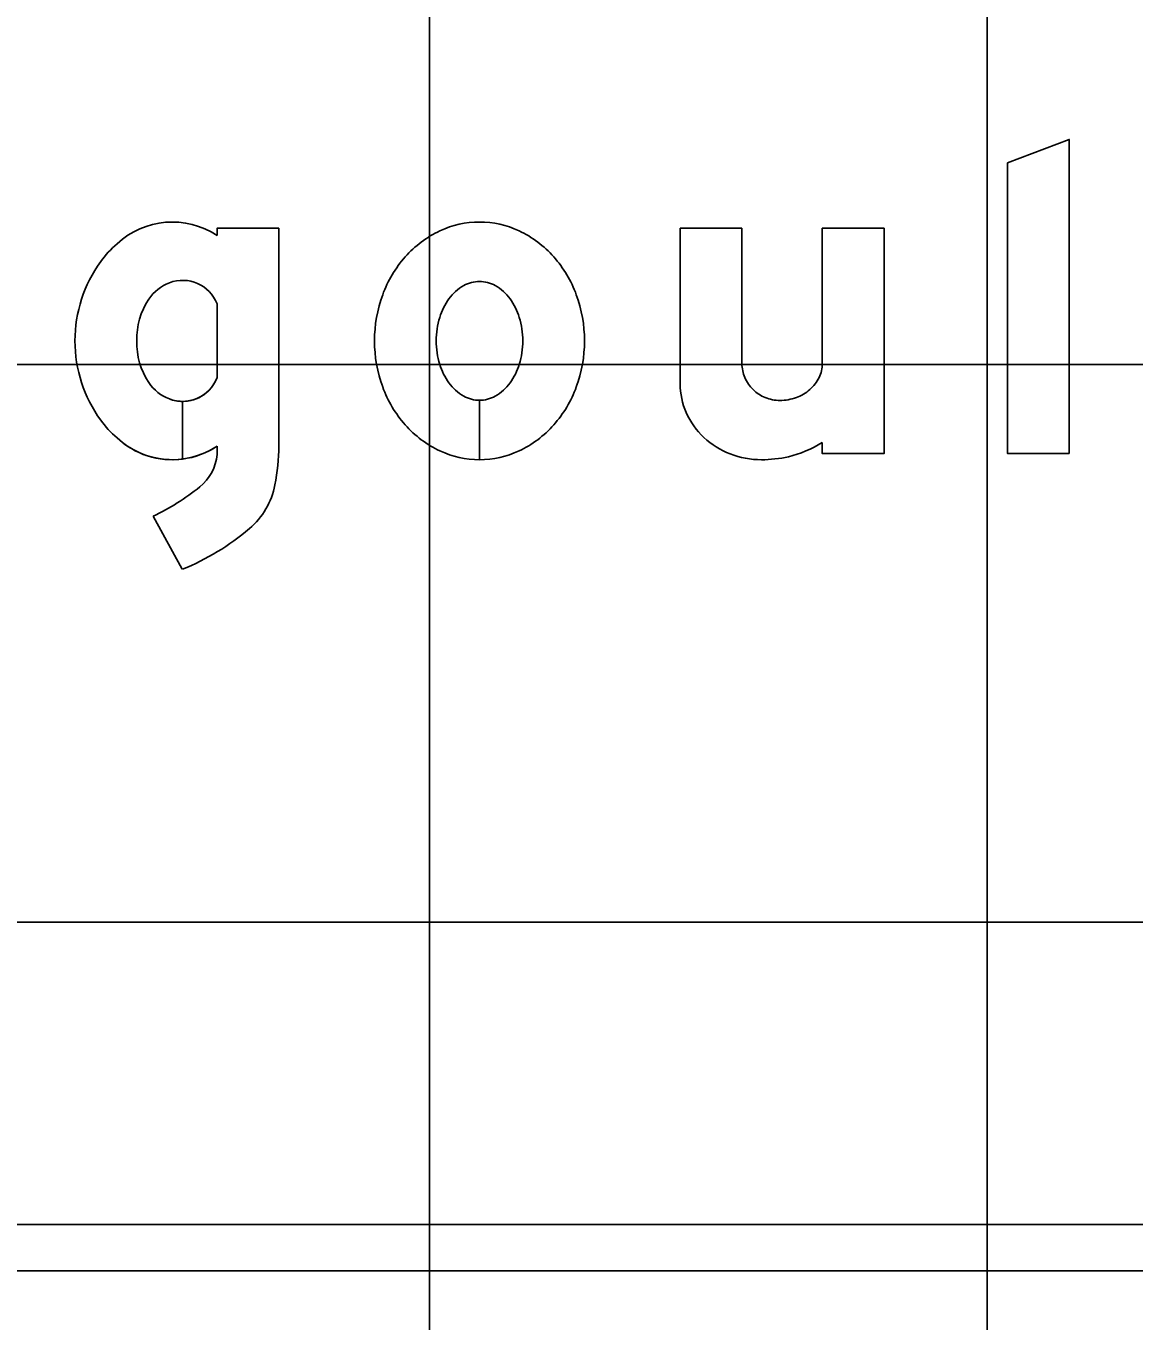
# Model space of a CAD drawing. Extents: x 2193008 to 2198143, y 1236112 to 1237864.
# Drawn here: x 2196329.26 to 2196333.233, y 1237193.675 to 1237198.321 of the extents above; entities that cross this region are included whole.
import ezdxf

# ---------------------------------------------------------------- set-up
doc = ezdxf.new("R2010")
doc.units = 0
for name, color, linetype in [('GSBWFILL', 7, 'Continuous'), ('GSCOLORFILL', 7, 'Continuous'), ('GSOUTLINE', 7, 'Continuous'), ('M-ROADS', 7, 'Continuous')]:
    doc.layers.add(name, color=color, linetype=linetype)

msp = doc.modelspace()

# ---------------------------------------------------------------- linework, layer by layer
at = {"layer": 'GSBWFILL'}
for p, q in [((2196331.8272, 1237197.1095), (2196331.8272, 1237197.5951)), ((2196329.945, 1237197.3237), (2196329.945, 1237197.0583)), ((2196329.8213, 1237196.974), (2196329.8213, 1237196.7671)), ((2196329.8213, 1237196.767), (2196329.8213, 1237196.974)), ((2196330.8861, 1237196.7647), (2196330.8861, 1237196.9778)), ((2196330.8861, 1237196.9778), (2196330.8861, 1237196.7647)), ((2196329.945, 1237196.8132), (2196329.945, 1237196.7835)), ((2196329.7157, 1237196.562), (2196329.8205, 1237196.3716))]:
    msp.add_line(p, q, dxfattribs=at)
msp.add_lwpolyline([(2196333.0009, 1237196.7868), (2196333.0009, 1237197.9134), (2196332.7795, 1237197.8294), (2196332.7795, 1237196.7868)], close=True, dxfattribs=at)
for points in [[(2196330.1664, 1237196.8143), (2196330.1664, 1237197.5951), (2196329.945, 1237197.5951), (2196329.945, 1237197.5687)], [(2196331.8272, 1237197.5951), (2196331.6058, 1237197.5951), (2196331.6058, 1237197.0366)], [(2196332.1151, 1237196.8268), (2196332.1151, 1237196.7868), (2196332.3366, 1237196.7868), (2196332.3366, 1237197.5951), (2196332.1151, 1237197.5951), (2196332.1151, 1237197.1095)]]:
    msp.add_lwpolyline(points, dxfattribs=at)
for centre, radius, start, end in [((2196331.9556, 1237197.1095), 0.1284, 180, 203.0928), ((2196331.9998, 1237197.1095), 0.1153, 334.5283, 0), ((2196331.9593, 1237197.1111), 0.1324, 203.0928, 225.8298), ((2196331.9821, 1237197.1179), 0.1349, 311.0076, 334.5283), ((2196331.86, 1237197.0366), 0.2542, 180, 203.9317), ((2196331.9617, 1237197.1135), 0.1358, 225.8298, 248.0808), ((2196331.9706, 1237197.1311), 0.1524, 289.8074, 311.0076), ((2196331.9632, 1237197.1173), 0.1399, 248.0808, 270), ((2196331.9632, 1237197.1517), 0.1743, 270, 289.8074), ((2196331.878, 1237197.0446), 0.2739, 203.9317, 226.975), ((2196331.8896, 1237197.057), 0.2909, 226.975, 248.8636), ((2196331.9009, 1237197.1631), 0.3987, 283.4695, 302.4943), ((2196331.8971, 1237197.0764), 0.3117, 248.8636, 270), ((2196331.8971, 1237197.2076), 0.4429, 270, 282.6043)]:
    msp.add_arc(centre, radius, start, end, dxfattribs=at)
for centre, major_axis, start_param, end_param in [((2196329.7844, 1237197.3274), (0, 0.2899), 5.696193, 7.034788), ((2196330.8861, 1237197.2836), (0, 0.3337), 0, 0.438571), ((2196330.8861, 1237197.2836), (0, 0.3337), 5.844614, 6.283185), ((2196330.9071, 1237197.2387), (0, 0.3832), 0.438571, 0.847388), ((2196330.8651, 1237197.2387), (0, 0.3832), 5.435798, 5.844614), ((2196329.8137, 1237197.2719), (0, 0.3508), 0.704703, 0.952762), ((2196329.9199, 1237197.191), (0, 0.4843), 0.943678, 1.570796), ((2196330.9399, 1237197.2098), (0, 0.427), 0.847388, 1.220117), ((2196330.8323, 1237197.2098), (0, 0.427), 5.063069, 5.435798), ((2196329.8213, 1237197.2751), (0, 0.1329), 5.086447, 6.647393), ((2196329.8292, 1237197.2544), (0, 0.155), 0.364208, 0.979941), ((2196330.9131, 1237197.2423), (0, 0.169), 0.517724, 0.942), ((2196330.8861, 1237197.2898), (0, 0.1143), 0, 0.517724), ((2196330.8861, 1237197.2898), (0, 0.1143), 5.765461, 6.283185), ((2196330.859, 1237197.2423), (0, 0.169), 5.341185, 5.765461), ((2196329.9128, 1237197.1983), (0, 0.2557), 0.979941, 1.599528), ((2196330.9913, 1237197.191), (0, 0.4817), 1.220117, 1.570796), ((2196330.9558, 1237197.2113), (0, 0.2217), 0.942, 1.278197), ((2196330.8164, 1237197.2113), (0, 0.2217), 5.004989, 5.341185), ((2196330.7809, 1237197.191), (0, 0.4817), 4.712389, 5.063069), ((2196331.0232, 1237197.191), (0, 0.2921), 1.278197, 1.570796), ((2196330.749, 1237197.191), (0, 0.2921), 4.712389, 5.004989), ((2196329.9199, 1237197.191), (0, 0.4843), 1.570796, 2.197914), ((2196329.9128, 1237197.1836), (0, 0.2557), 1.542065, 2.161651), ((2196330.9913, 1237197.191), (0, 0.4817), 1.570796, 1.921476), ((2196331.0232, 1237197.191), (0, 0.2921), 1.570796, 1.863396), ((2196330.749, 1237197.191), (0, 0.2921), 4.419789, 4.712389), ((2196330.7809, 1237197.191), (0, 0.4817), 4.361709, 4.712389), ((2196330.9558, 1237197.1707), (0, 0.2217), 1.863396, 2.199593), ((2196330.8164, 1237197.1707), (0, 0.2217), 4.083593, 4.419789), ((2196329.8213, 1237197.1068), (0, 0.1329), 3.142009, 4.338331), ((2196329.8292, 1237197.1275), (0, 0.155), 2.161651, 2.777385), ((2196330.9399, 1237197.1722), (0, 0.427), 1.921476, 2.294205), ((2196330.9131, 1237197.1396), (0, 0.169), 2.199593, 2.623869), ((2196330.859, 1237197.1396), (0, 0.169), 3.659317, 4.083593), ((2196330.8323, 1237197.1722), (0, 0.427), 3.98898, 4.361709), ((2196329.8213, 1237197.1068), (0, 0.1329), 2.777385, 3.141593), ((2196330.8861, 1237197.0922), (0, 0.1143), 2.623869, 3.141593), ((2196330.8861, 1237197.0922), (0, 0.1143), 3.142077, 3.659317), ((2196329.8137, 1237197.1101), (0, 0.3508), 2.188831, 2.436889), ((2196330.9071, 1237197.1432), (0, 0.3832), 2.294205, 2.703022), ((2196330.8651, 1237197.1432), (0, 0.3832), 3.580164, 3.98898), ((2196329.7844, 1237197.0546), (0, 0.2899), 2.38999, 3.269164), ((2196329.7844, 1237197.0546), (0, 0.2899), 3.269357, 3.728585), ((2196329.7765, 1237196.7985), (0, 0.1691), 3.821067, 4.623797), ((2196329.4467, 1237196.8143), (0, 0.7197), 4.516397, 4.712389), ((2196330.8861, 1237197.0984), (0, 0.3337), 2.703022, 3.141593), ((2196330.8861, 1237197.0984), (0, 0.3337), 3.141759, 3.580164), ((2196329.3597, 1237197.3145), (0, 0.8325), 3.583493, 3.821067), ((2196329.8811, 1237196.728), (0, 0.2768), 3.848521, 4.516397), ((2196329.4923, 1237197.1832), (0, 0.8754), 3.525928, 3.848521)]:
    msp.add_ellipse(centre, major_axis=major_axis, ratio=0.999994, start_param=start_param, end_param=end_param, dxfattribs=at)
at = {"layer": 'GSCOLORFILL'}
for p, q in [((2196331.8272, 1237197.1095), (2196331.8272, 1237197.5951)), ((2196329.945, 1237197.3237), (2196329.945, 1237197.0583)), ((2196329.8213, 1237196.974), (2196329.8213, 1237196.7671)), ((2196329.8213, 1237196.767), (2196329.8213, 1237196.974)), ((2196330.8861, 1237196.7647), (2196330.8861, 1237196.9778)), ((2196330.8861, 1237196.9778), (2196330.8861, 1237196.7647)), ((2196329.945, 1237196.8132), (2196329.945, 1237196.7835)), ((2196329.7157, 1237196.562), (2196329.8205, 1237196.3716)), ((2196352.6905, 1237194.0215), (2196320.7242, 1237194.0215)), ((2196320.7242, 1237193.855), (2196352.6905, 1237193.855))]:
    msp.add_line(p, q, dxfattribs=at)
msp.add_lwpolyline([(2196333.0009, 1237196.7868), (2196333.0009, 1237197.9134), (2196332.7795, 1237197.8294), (2196332.7795, 1237196.7868)], close=True, dxfattribs=at)
for points in [[(2196330.1664, 1237196.8143), (2196330.1664, 1237197.5951), (2196329.945, 1237197.5951), (2196329.945, 1237197.5687)], [(2196331.8272, 1237197.5951), (2196331.6058, 1237197.5951), (2196331.6058, 1237197.0366)], [(2196332.1151, 1237196.8268), (2196332.1151, 1237196.7868), (2196332.3366, 1237196.7868), (2196332.3366, 1237197.5951), (2196332.1151, 1237197.5951), (2196332.1151, 1237197.1095)]]:
    msp.add_lwpolyline(points, dxfattribs=at)
for centre, radius, start, end in [((2196331.9556, 1237197.1095), 0.1284, 180, 203.0928), ((2196331.9998, 1237197.1095), 0.1153, 334.5283, 0), ((2196331.9593, 1237197.1111), 0.1324, 203.0928, 225.8298), ((2196331.9821, 1237197.1179), 0.1349, 311.0076, 334.5283), ((2196331.86, 1237197.0366), 0.2542, 180, 203.9317), ((2196331.9617, 1237197.1135), 0.1358, 225.8298, 248.0808), ((2196331.9706, 1237197.1311), 0.1524, 289.8074, 311.0076), ((2196331.9632, 1237197.1173), 0.1399, 248.0808, 270), ((2196331.9632, 1237197.1517), 0.1743, 270, 289.8074), ((2196331.878, 1237197.0446), 0.2739, 203.9317, 226.975), ((2196331.8896, 1237197.057), 0.2909, 226.975, 248.8636), ((2196331.9009, 1237197.1631), 0.3987, 283.4695, 302.4943), ((2196331.8971, 1237197.0764), 0.3117, 248.8636, 270), ((2196331.8971, 1237197.2076), 0.4429, 270, 282.6043)]:
    msp.add_arc(centre, radius, start, end, dxfattribs=at)
for centre, major_axis, start_param, end_param in [((2196329.7844, 1237197.3274), (0, 0.2899), 5.696193, 7.034788), ((2196330.8861, 1237197.2836), (0, 0.3337), 0, 0.438571), ((2196330.8861, 1237197.2836), (0, 0.3337), 5.844614, 6.283185), ((2196330.9071, 1237197.2387), (0, 0.3832), 0.438571, 0.847388), ((2196330.8651, 1237197.2387), (0, 0.3832), 5.435798, 5.844614), ((2196329.8137, 1237197.2719), (0, 0.3508), 0.704703, 0.952762), ((2196329.9199, 1237197.191), (0, 0.4843), 0.943678, 1.570796), ((2196330.9399, 1237197.2098), (0, 0.427), 0.847388, 1.220117), ((2196330.8323, 1237197.2098), (0, 0.427), 5.063069, 5.435798), ((2196329.8213, 1237197.2751), (0, 0.1329), 5.086447, 6.647393), ((2196329.8292, 1237197.2544), (0, 0.155), 0.364208, 0.979941), ((2196330.9131, 1237197.2423), (0, 0.169), 0.517724, 0.942), ((2196330.8861, 1237197.2898), (0, 0.1143), 0, 0.517724), ((2196330.8861, 1237197.2898), (0, 0.1143), 5.765461, 6.283185), ((2196330.859, 1237197.2423), (0, 0.169), 5.341185, 5.765461), ((2196329.9128, 1237197.1983), (0, 0.2557), 0.979941, 1.599528), ((2196330.9913, 1237197.191), (0, 0.4817), 1.220117, 1.570796), ((2196330.9558, 1237197.2113), (0, 0.2217), 0.942, 1.278197), ((2196330.8164, 1237197.2113), (0, 0.2217), 5.004989, 5.341185), ((2196330.7809, 1237197.191), (0, 0.4817), 4.712389, 5.063069), ((2196331.0232, 1237197.191), (0, 0.2921), 1.278197, 1.570796), ((2196330.749, 1237197.191), (0, 0.2921), 4.712389, 5.004989), ((2196329.9199, 1237197.191), (0, 0.4843), 1.570796, 2.197914), ((2196329.9128, 1237197.1836), (0, 0.2557), 1.542065, 2.161651), ((2196330.9913, 1237197.191), (0, 0.4817), 1.570796, 1.921476), ((2196331.0232, 1237197.191), (0, 0.2921), 1.570796, 1.863396), ((2196330.749, 1237197.191), (0, 0.2921), 4.419789, 4.712389), ((2196330.7809, 1237197.191), (0, 0.4817), 4.361709, 4.712389), ((2196330.9558, 1237197.1707), (0, 0.2217), 1.863396, 2.199593), ((2196330.8164, 1237197.1707), (0, 0.2217), 4.083593, 4.419789), ((2196329.8213, 1237197.1068), (0, 0.1329), 3.142009, 4.338331), ((2196329.8292, 1237197.1275), (0, 0.155), 2.161651, 2.777385), ((2196330.9399, 1237197.1722), (0, 0.427), 1.921476, 2.294205), ((2196330.9131, 1237197.1396), (0, 0.169), 2.199593, 2.623869), ((2196330.859, 1237197.1396), (0, 0.169), 3.659317, 4.083593), ((2196330.8323, 1237197.1722), (0, 0.427), 3.98898, 4.361709), ((2196329.8213, 1237197.1068), (0, 0.1329), 2.777385, 3.141593), ((2196330.8861, 1237197.0922), (0, 0.1143), 2.623869, 3.141593), ((2196330.8861, 1237197.0922), (0, 0.1143), 3.142077, 3.659317), ((2196329.8137, 1237197.1101), (0, 0.3508), 2.188831, 2.436889), ((2196330.9071, 1237197.1432), (0, 0.3832), 2.294205, 2.703022), ((2196330.8651, 1237197.1432), (0, 0.3832), 3.580164, 3.98898), ((2196329.7844, 1237197.0546), (0, 0.2899), 2.38999, 3.269164), ((2196329.7844, 1237197.0546), (0, 0.2899), 3.269357, 3.728585), ((2196329.7765, 1237196.7985), (0, 0.1691), 3.821067, 4.623797), ((2196329.4467, 1237196.8143), (0, 0.7197), 4.516397, 4.712389), ((2196330.8861, 1237197.0984), (0, 0.3337), 2.703022, 3.141593), ((2196330.8861, 1237197.0984), (0, 0.3337), 3.141759, 3.580164), ((2196329.3597, 1237197.3145), (0, 0.8325), 3.583493, 3.821067), ((2196329.8811, 1237196.728), (0, 0.2768), 3.848521, 4.516397), ((2196329.4923, 1237197.1832), (0, 0.8754), 3.525928, 3.848521)]:
    msp.add_ellipse(centre, major_axis=major_axis, ratio=0.999994, start_param=start_param, end_param=end_param, dxfattribs=at)
at = {"layer": 'GSOUTLINE'}
for p, q in [((2196331.8272, 1237197.1095), (2196331.8272, 1237197.5951)), ((2196329.945, 1237197.3237), (2196329.945, 1237197.0583)), ((2196329.945, 1237196.8132), (2196329.945, 1237196.7835)), ((2196329.7157, 1237196.562), (2196329.8205, 1237196.3716))]:
    msp.add_line(p, q, dxfattribs=at)
msp.add_lwpolyline([(2196333.0009, 1237196.7868), (2196333.0009, 1237197.9134), (2196332.7795, 1237197.8294), (2196332.7795, 1237196.7868)], close=True, dxfattribs=at)
for points in [[(2196330.1664, 1237196.8143), (2196330.1664, 1237197.5951), (2196329.945, 1237197.5951), (2196329.945, 1237197.5687)], [(2196331.8272, 1237197.5951), (2196331.6058, 1237197.5951), (2196331.6058, 1237197.0366)], [(2196332.1151, 1237196.8268), (2196332.1151, 1237196.7868), (2196332.3366, 1237196.7868), (2196332.3366, 1237197.5951), (2196332.1151, 1237197.5951), (2196332.1151, 1237197.1095)]]:
    msp.add_lwpolyline(points, dxfattribs=at)
for centre, radius, start, end in [((2196331.9556, 1237197.1095), 0.1284, 180, 203.0928), ((2196331.9998, 1237197.1095), 0.1153, 334.5283, 0), ((2196331.9593, 1237197.1111), 0.1324, 203.0928, 225.8298), ((2196331.9821, 1237197.1179), 0.1349, 311.0076, 334.5283), ((2196331.86, 1237197.0366), 0.2542, 180, 203.9317), ((2196331.9617, 1237197.1135), 0.1358, 225.8298, 248.0808), ((2196331.9706, 1237197.1311), 0.1524, 289.8074, 311.0076), ((2196331.9632, 1237197.1173), 0.1399, 248.0808, 270), ((2196331.9632, 1237197.1517), 0.1743, 270, 289.8074), ((2196331.878, 1237197.0446), 0.2739, 203.9317, 226.975), ((2196331.8896, 1237197.057), 0.2909, 226.975, 248.8636), ((2196331.9009, 1237197.1631), 0.3987, 283.4695, 302.4943), ((2196331.8971, 1237197.0764), 0.3117, 248.8636, 270), ((2196331.8971, 1237197.2076), 0.4429, 270, 282.6043)]:
    msp.add_arc(centre, radius, start, end, dxfattribs=at)
for centre, major_axis, start_param, end_param in [((2196329.7844, 1237197.3274), (0, 0.2899), 5.696193, 7.034788), ((2196330.8861, 1237197.2836), (0, 0.3337), 0, 0.438571), ((2196330.8861, 1237197.2836), (0, 0.3337), 5.844614, 6.283185), ((2196330.9071, 1237197.2387), (0, 0.3832), 0.438571, 0.847388), ((2196330.8651, 1237197.2387), (0, 0.3832), 5.435798, 5.844614), ((2196329.8137, 1237197.2719), (0, 0.3508), 0.704703, 0.952762), ((2196329.9199, 1237197.191), (0, 0.4843), 0.943678, 1.570796), ((2196330.9399, 1237197.2098), (0, 0.427), 0.847388, 1.220117), ((2196330.8323, 1237197.2098), (0, 0.427), 5.063069, 5.435798), ((2196329.8213, 1237197.2751), (0, 0.1329), 5.086447, 6.647393), ((2196329.8292, 1237197.2544), (0, 0.155), 0.364208, 0.979941), ((2196330.9131, 1237197.2423), (0, 0.169), 0.517724, 0.942), ((2196330.8861, 1237197.2898), (0, 0.1143), 0, 0.517724), ((2196330.8861, 1237197.2898), (0, 0.1143), 5.765461, 6.283185), ((2196330.859, 1237197.2423), (0, 0.169), 5.341185, 5.765461), ((2196329.9128, 1237197.1983), (0, 0.2557), 0.979941, 1.599528), ((2196330.9913, 1237197.191), (0, 0.4817), 1.220117, 1.570796), ((2196330.9558, 1237197.2113), (0, 0.2217), 0.942, 1.278197), ((2196330.8164, 1237197.2113), (0, 0.2217), 5.004989, 5.341185), ((2196330.7809, 1237197.191), (0, 0.4817), 4.712389, 5.063069), ((2196331.0232, 1237197.191), (0, 0.2921), 1.278197, 1.570796), ((2196330.749, 1237197.191), (0, 0.2921), 4.712389, 5.004989), ((2196329.9199, 1237197.191), (0, 0.4843), 1.570796, 2.197914), ((2196329.9128, 1237197.1836), (0, 0.2557), 1.542065, 2.161651), ((2196330.9913, 1237197.191), (0, 0.4817), 1.570796, 1.921476), ((2196331.0232, 1237197.191), (0, 0.2921), 1.570796, 1.863396), ((2196330.749, 1237197.191), (0, 0.2921), 4.419789, 4.712389), ((2196330.7809, 1237197.191), (0, 0.4817), 4.361709, 4.712389), ((2196330.9558, 1237197.1707), (0, 0.2217), 1.863396, 2.199593), ((2196330.8164, 1237197.1707), (0, 0.2217), 4.083593, 4.419789), ((2196329.8213, 1237197.1068), (0, 0.1329), 2.777385, 4.338331), ((2196329.8292, 1237197.1275), (0, 0.155), 2.161651, 2.777385), ((2196330.9399, 1237197.1722), (0, 0.427), 1.921476, 2.294205), ((2196330.9131, 1237197.1396), (0, 0.169), 2.199593, 2.623869), ((2196330.859, 1237197.1396), (0, 0.169), 3.659317, 4.083593), ((2196330.8323, 1237197.1722), (0, 0.427), 3.98898, 4.361709), ((2196330.8861, 1237197.0922), (0, 0.1143), 2.623869, 3.141593), ((2196330.8861, 1237197.0922), (0, 0.1143), 3.141593, 3.659317), ((2196329.8137, 1237197.1101), (0, 0.3508), 2.188831, 2.436889), ((2196330.9071, 1237197.1432), (0, 0.3832), 2.294205, 2.703022), ((2196330.8651, 1237197.1432), (0, 0.3832), 3.580164, 3.98898), ((2196329.7844, 1237197.0546), (0, 0.2899), 2.38999, 3.728585), ((2196329.7765, 1237196.7985), (0, 0.1691), 3.821067, 4.623797), ((2196329.4467, 1237196.8143), (0, 0.7197), 4.516397, 4.712389), ((2196330.8861, 1237197.0984), (0, 0.3337), 2.703022, 3.141593), ((2196330.8861, 1237197.0984), (0, 0.3337), 3.141593, 3.580164), ((2196329.3597, 1237197.3145), (0, 0.8325), 3.583493, 3.821067), ((2196329.8811, 1237196.728), (0, 0.2768), 3.848521, 4.516397), ((2196329.4923, 1237197.1832), (0, 0.8754), 3.525928, 3.848521)]:
    msp.add_ellipse(centre, major_axis=major_axis, ratio=0.999994, start_param=start_param, end_param=end_param, dxfattribs=at)
at = {"layer": 'M-ROADS'}
for p, q in [((2196330.7065, 1237163.1062), (2196330.7065, 1237223.1062)), ((2196332.7065, 1237163.1062), (2196332.7065, 1237223.1062)), ((2196394.7065, 1237197.1062), (2196264.7065, 1237197.1062)), ((2196394.7065, 1237195.1062), (2196264.7065, 1237195.1062))]:
    msp.add_line(p, q, dxfattribs=at)

doc.saveas('drawing.dxf')
